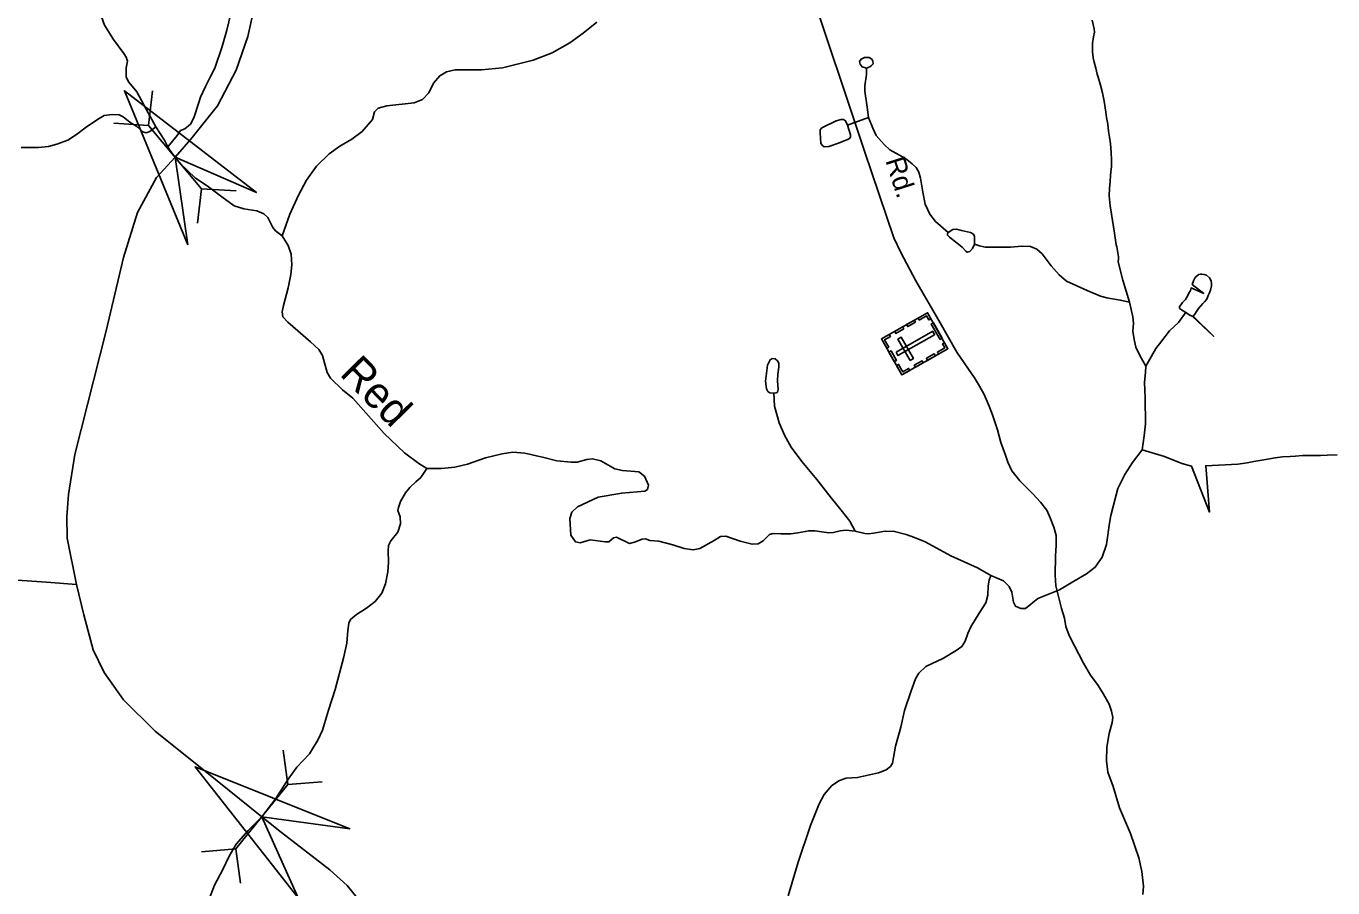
# Model space of a CAD drawing. Extents: x 2126262 to 2293712, y 749403 to 919119.
# Drawn here: x 2254066 to 2260344, y 859625 to 863765 of the extents above; entities that cross this region are included whole.
import ezdxf

# ---------------------------------------------------------------- set-up
doc = ezdxf.new("R2010")
doc.units = 0
for name, color, linetype in [('Exist Cultural Cemetery CELL', 7, 'Continuous'), ('Exist Hydrographic Creek Single Shore', 7, 'Continuous'), ('Exist Hydrographic Creek Single Shore Label', 7, 'Continuous'), ('Exist Hydrographic Misc Water Feature', 7, 'Continuous'), ('Exist Hydrographic Pond Under 1500 Sq Ft', 7, 'Continuous'), ('Exist Road Non-System Type 51', 7, 'Continuous'), ('Exist Road Secondary Structure Pipe Attributed CELL', 7, 'Continuous'), ('Exist Road Secondary Structure Pipe CELL', 7, 'Continuous'), ('Exist Road Secondary Type 51 Attributed', 7, 'Continuous'), ('Exist Road Secondary Type 51 Label', 7, 'Continuous')]:
    doc.layers.add(name, color=color, linetype=linetype)

msp = doc.modelspace()

# ---------------------------------------------------------------- linework, layer by layer
at = {"layer": 'Exist Cultural Cemetery CELL'}
for points in [[(2258273.4, 862089.2), (2258175, 862262.2), (2258396.3, 862388.2), (2258494.7, 862215.1)], [(2258339.1, 862342.5), (2258301.4, 862321.1), (2258295.8, 862331), (2258333.5, 862352.4)], [(2258412.7, 862359.4), (2258402.7, 862353.7), (2258391.8, 862372.8), (2258356.7, 862352.8), (2258351.2, 862362.5), (2258396.3, 862388.2)], [(2258456.3, 862259.4), (2258414.4, 862333.2), (2258424.3, 862338.8), (2258466.3, 862265)], [(2258212.6, 862283.8), (2258218.2, 862273.9), (2258190.3, 862258), (2258210.3, 862222.7), (2258200.6, 862217.2), (2258175, 862262.3)], [(2258281.8, 862310), (2258244.1, 862288.5), (2258238.5, 862298.4), (2258276.1, 862319.9)], [(2258245, 862198.5), (2258254.2, 862182.2), (2258430.5, 862282.5), (2258421.2, 862298.7)], [(2258312.4, 862158.3), (2258328.6, 862167.6), (2258270.4, 862269.9), (2258254.2, 862260.7)], [(2258478.3, 862243.9), (2258468.4, 862238.2), (2258479.2, 862219.1), (2258444.1, 862199.1), (2258449.6, 862189.4), (2258494.7, 862215.1)], [(2258236.8, 862153.6), (2258211.2, 862198.6), (2258221.1, 862204.3), (2258246.7, 862159.2)], [(2258375.5, 862147.3), (2258337.9, 862125.9), (2258332.3, 862135.8), (2258369.9, 862157.2)], [(2258434, 862180.5), (2258396.3, 862159.1), (2258390.7, 862169), (2258428.3, 862190.4)], [(2258311.1, 862110.6), (2258305.5, 862120.5), (2258277.5, 862104.6), (2258257.4, 862139.8), (2258247.8, 862134.3), (2258273.4, 862089.2)]]:
    msp.add_lwpolyline(points, close=True, dxfattribs=at)
at = {"layer": 'Exist Hydrographic Creek Single Shore'}
for points in [[(2254689.9, 863281.4), (2254642.8, 863365.9), (2254597.2, 863449.5), (2254559.2, 863496.2), (2254547.2, 863519), (2254547.2, 863564.7), (2254552.7, 863595.6), (2254547.2, 863615.2), (2254535.3, 863632.5), (2254485.4, 863699.9), (2254443, 863769.4), (2254413.7, 863848.7), (2254402.9, 863887.8), (2254387.7, 863916), (2254372.5, 863938.8), (2254332.7, 863976.1), (2254229.6, 864057.6), (2254194.9, 864093.4), (2254174.2, 864128.2), (2254149.3, 864205.3), (2254141.7, 864296.5), (2254141.7, 864362.8), (2254136.2, 864405.1), (2254113.3, 864456.9)], [(2254747.3, 863185.1), (2254730.1, 863217.3), (2254689.9, 863281.4)], [(2255295.6, 862758.1), (2255264.8, 862781.4), (2255250.7, 862797.7), (2255227.9, 862845.5), (2255208.4, 862862.9), (2255173.6, 862878.1), (2255111.7, 862886.8), (2255066.1, 862902), (2255006.4, 862945.4), (2254935.2, 862998.2), (2254880.3, 863035), (2254804.4, 863106.8), (2254781.3, 863135.9), (2254756.1, 863168.7), (2254747.3, 863185.1)], [(2255991.3, 861640.3), (2255952.7, 861663.9), (2255884.3, 861715), (2255786.6, 861808.4), (2255636.2, 861977.3), (2255586.2, 862017.5), (2255527.6, 862074), (2255512.4, 862101.1), (2255489.6, 862182.6), (2255472.3, 862211.9), (2255432.1, 862248.9), (2255323.5, 862342.7), (2255299.7, 862367.7), (2255295.3, 862391.6), (2255301.8, 862423.1), (2255324.6, 862507.8), (2255337.7, 862570.8), (2255343.1, 862617.5), (2255340.1, 862669), (2255324.9, 862710.3), (2255295.6, 862758.1)], [(2258049.2, 861338.9), (2258006.3, 861343.2), (2257976.9, 861341), (2257944.4, 861332.4), (2257921.6, 861331.3), (2257854.3, 861341), (2257826.1, 861341), (2257773.9, 861330.2), (2257740.3, 861325.8), (2257691.4, 861325.8), (2257655.3, 861328), (2257636.8, 861322.6), (2257606.4, 861292.2), (2257582.6, 861278), (2257553.3, 861275.9), (2257495.7, 861290), (2257427.3, 861315), (2257402.4, 861312.8), (2257370.9, 861293.3), (2257302.5, 861255.2), (2257269.9, 861248.7), (2257226.5, 861255.2), (2257173.3, 861273.7), (2257104.9, 861290), (2257062, 861294.3), (2257041.4, 861301.9), (2257025.1, 861300.9), (2256989.3, 861285.6), (2256964.3, 861280.2), (2256902.5, 861310.6), (2256888.3, 861307.4), (2256865.5, 861287.8), (2256847.1, 861286.7), (2256776.5, 861296.5), (2256727.7, 861282.4), (2256704.9, 861287.8), (2256683.2, 861319.3), (2256677.7, 861399.7), (2256687.5, 861430.1), (2256714.7, 861455.6), (2256814.5, 861501.3), (2256927.4, 861521.9), (2257038.2, 861530.6), (2257051.2, 861539.3), (2257055.5, 861559.9), (2257037.1, 861602.3), (2257008.8, 861622.9), (2256930.7, 861629.4), (2256893.8, 861638.1), (2256827.6, 861676.1), (2256786.3, 861685.9), (2256759.2, 861682.6), (2256713.6, 861670.7), (2256684.3, 861669.6), (2256614.8, 861677.2), (2256553.7, 861692.4), (2256461.4, 861714.1), (2256403.9, 861717.4), (2256352.8, 861710.9), (2256273.6, 861690.3), (2256186.7, 861659.8), (2256124.9, 861645.7), (2256060.8, 861639.2), (2255991.3, 861640.3)], [(2259427.8, 861729.8), (2259381.6, 861667.8), (2259344.7, 861611.3), (2259311, 861544), (2259277.4, 861414.7), (2259270.9, 861376.3), (2259255.7, 861274.2), (2259236.1, 861214.4), (2259201.4, 861165.5), (2259160.1, 861134.1), (2259094.6, 861094.9), (2259030.5, 861056.9), (2258926.3, 861015.7), (2258866.6, 860967.9), (2258843.8, 860966.8), (2258818.8, 860978.7), (2258810.1, 860997.2), (2258801.5, 861046.1), (2258788.4, 861072.1), (2258761.3, 861099.3), (2258700.5, 861125.4)], [(2259427.8, 861729.8), (2259534.2, 861697.2), (2259617.8, 861663.6), (2259664.5, 861650.5), (2259751.3, 861430), (2259732.9, 861652.7), (2259886.3, 861661.1), (2259932.3, 861667.3), (2259963.3, 861672.6), (2260012, 861682.1), (2260066.3, 861690.8), (2260102.1, 861695), (2260137.9, 861697.5), (2260163.9, 861699.6), (2260197.7, 861702.2), (2260231.9, 861702.1), (2260257.8, 861702.6), (2260284, 861702.7), (2260315.8, 861703), (2260364.1, 861705.3)], [(2255991.3, 861640.3), (2255961.8, 861597), (2255939, 861576.4), (2255908.6, 861548.2), (2255888, 861522.1), (2255865.2, 861481.9), (2255854.3, 861452.6), (2255852.1, 861438.5), (2255863, 861407), (2255864.1, 861374.4), (2255851.1, 861333.1), (2255818.5, 861291.8), (2255807.6, 861270.1), (2255805.9, 861243.6), (2255807, 861189.3), (2255803.7, 861143.7), (2255791.8, 861086.1), (2255774.4, 861041.6), (2255742.9, 861001.4), (2255700.6, 860968.8), (2255652.8, 860938.4), (2255624.6, 860915), (2255615.9, 860896.6), (2255611.6, 860860.7), (2255606.1, 860801), (2255590.9, 860729.3), (2255550.8, 860578.3), (2255519.3, 860479), (2255490, 860382.4), (2255468.3, 860337.8), (2255427, 860269.4), (2255367.3, 860205.3), (2255324.4, 860147.3), (2255265.4, 860054.5), (2255198.2, 859966.9), (2255132.5, 859900.2), (2255074.8, 859835.6), (2255041.1, 859778), (2255011.8, 859713.9), (2254971.6, 859637.5), (2254946.7, 859575.6)], [(2258700.5, 861125.4), (2258637.2, 861162.3), (2258509.1, 861220.9), (2258384.3, 861287.2), (2258333.2, 861308.9), (2258294.2, 861323), (2258237.7, 861337.1), (2258193.6, 861338.9), (2258136.1, 861329.1), (2258112.2, 861325.8), (2258094.8, 861328), (2258049.2, 861338.9)]]:
    msp.add_lwpolyline(points, dxfattribs=at)
at = {"layer": 'Exist Hydrographic Misc Water Feature'}
msp.add_line((2258113.2, 863325.4), (2258011.6, 863288.5), dxfattribs=at)
for points in [[(2255049.2, 863825.3), (2255029.7, 863745.6), (2255008, 863666.3), (2254973.2, 863563.1), (2254952.6, 863521.9), (2254927.6, 863475.1), (2254903.7, 863424.1), (2254896.4, 863398.5), (2254871.4, 863323.5), (2254855.1, 863293.1), (2254828, 863271.4), (2254808.4, 863262.7), (2254792.1, 863239.9), (2254747.3, 863185.1)], [(2255295.6, 862758.1), (2255332.5, 862861.2), (2255374.9, 862952.5), (2255412.9, 863025.3), (2255460.6, 863092.1), (2255521.4, 863151.8), (2255572.5, 863188.7), (2255631.1, 863222.4), (2255679.9, 863258.2), (2255729.4, 863315.4), (2255740.3, 863353.4), (2255757.6, 863370.8), (2255798.9, 863381.6), (2255930.3, 863395.7), (2255970.4, 863412), (2256000.8, 863444.6), (2256022.5, 863491.3), (2256053.4, 863526.1), (2256084.8, 863545.6), (2256127.2, 863555.4), (2256254.2, 863554.3), (2256354.1, 863564.1), (2256501.7, 863601), (2256592.9, 863635.8), (2256678.2, 863684), (2256742.2, 863730.7), (2256808.5, 863782.9)], [(2259187.3, 863792.9), (2259197.3, 863751.7), (2259197.9, 863735.3), (2259194.2, 863713.1), (2259188.2, 863681.4), (2259188.7, 863641), (2259192.7, 863613), (2259197.2, 863591), (2259204.1, 863562), (2259211.7, 863533.3), (2259216, 863519.1), (2259228, 863481.1), (2259237.1, 863444.8), (2259244.8, 863403.7), (2259253.5, 863351), (2259255.6, 863325.7), (2259261.9, 863293.4), (2259266.1, 863259.9), (2259270.4, 863231.9), (2259274.7, 863199.7), (2259279.1, 863157.9), (2259280.9, 863122.5), (2259279.6, 863089.7), (2259276.1, 863048.1), (2259273.2, 863016), (2259270.6, 862985.9), (2259268.8, 862949.9), (2259273.4, 862901.2), (2259279.8, 862861.7), (2259294.9, 862769.6), (2259303, 862713.6), (2259305, 862703.8), (2259313.6, 862656), (2259313.7, 862646.2), (2259311.8, 862632.4), (2259334.5, 862544.1), (2259366, 862438.1)], [(2258113.2, 863325.4), (2258106.1, 863375.4), (2258095.2, 863452.5), (2258095.2, 863478.6), (2258102.8, 863532.9), (2258103.9, 863563.3)], [(2254689.9, 863281.4), (2254660.6, 863258.1), (2254643.2, 863251.6), (2254626.9, 863257), (2254598.7, 863282), (2254564, 863302.7), (2254532.5, 863328.7), (2254512.9, 863338.5), (2254479.3, 863340.7), (2254441.3, 863335.2), (2254408.7, 863316.8), (2254354.4, 863279.9), (2254307.8, 863244), (2254266.5, 863216.9), (2254214.1, 863197.3), (2254172.8, 863186.4), (2254126.1, 863181), (2254042.5, 863182.1)], [(2258494.9, 862773.3), (2258434.6, 862826.2), (2258407.4, 862861), (2258384.6, 862909.8), (2258373.8, 862966.3), (2258362.9, 863034.7), (2258355.3, 863063.6), (2258342.3, 863085.4), (2258322.7, 863103.8), (2258290.2, 863128.8), (2258215.3, 863171.2), (2258188.1, 863196.2), (2258150.1, 863239.6), (2258133.9, 863274.4), (2258113.2, 863325.4)], [(2259366, 862438.1), (2259322.5, 862449), (2259258.5, 862459.8), (2259227, 862467.4), (2259163, 862494.6), (2259064.2, 862540.2), (2259029, 862570.6), (2258991, 862613), (2258947.6, 862670.6), (2258921.5, 862693.4), (2258891.1, 862705.3), (2258848.8, 862707.5), (2258794.5, 862703.1), (2258727.2, 862702.1), (2258672.9, 862703.1), (2258645.8, 862709.7), (2258621.9, 862717.3)], [(2259445.2, 862131.1), (2259417, 862182.9), (2259396.4, 862223.1), (2259388.8, 862260), (2259383.3, 862299.1), (2259385.5, 862338.2), (2259382.3, 862367.5), (2259366, 862438.1)], [(2259445.2, 862131.1), (2259470.2, 862176.3), (2259493, 862215.4), (2259521.2, 862253.5), (2259559.2, 862300.2), (2259601.5, 862340.4), (2259638.4, 862392.5)], [(2259427.8, 861729.8), (2259436.5, 861797.2), (2259443, 861853.6), (2259442, 861977.9), (2259438.7, 862053.9), (2259443, 862100.6), (2259445.2, 862131.1)], [(2258049.2, 861338.9), (2258023.2, 861386.7), (2257988.5, 861432.3), (2257933.1, 861498.5), (2257864.7, 861587.6), (2257792, 861673.8), (2257741, 861742.3), (2257709.5, 861799.8), (2257683.4, 861859.6), (2257661.7, 861938.9), (2257657.4, 862001.9)], [(2258700.5, 861125.4), (2258691.8, 861103.6), (2258687.5, 861075.4), (2258686.4, 861030.9), (2258676.6, 860995), (2258645.1, 860944), (2258605, 860879.9), (2258589.8, 860847.3), (2258577.8, 860809.9), (2258561.6, 860785), (2258534.4, 860765.4), (2258473.6, 860728.5), (2258389, 860688.3), (2258355.3, 860656.8), (2258337.9, 860629.6), (2258317.3, 860571), (2258285.8, 860477.6), (2258267.9, 860397.8), (2258242.9, 860306.6), (2258227.7, 860224.1), (2258218, 860208.8), (2258197.3, 860191.5), (2258160.4, 860177.3), (2258102.9, 860164.3), (2258059.5, 860155.6), (2258006.3, 860152.4), (2257973.7, 860141.5), (2257936.8, 860116.5), (2257899.9, 860073.1), (2257876, 860029.6), (2257834.2, 859924), (2257775.6, 859749.2), (2257726.8, 859587.3)]]:
    msp.add_lwpolyline(points, dxfattribs=at)
for points in [[(2258103.9, 863563.3), (2258082.2, 863569.4), (2258072.4, 863581.3), (2258070.2, 863594.3), (2258077.8, 863606.3), (2258094.1, 863613.9), (2258115.8, 863613.9), (2258128.9, 863606.3), (2258134.3, 863596.5), (2258135.4, 863583.5), (2258127.8, 863574.8), (2258119.1, 863569.4)], [(2258011.6, 863288.5), (2258002.9, 863310.2), (2257993.2, 863315.6), (2257981.2, 863315.6), (2257957.3, 863310.2), (2257889, 863276.5), (2257881.4, 863265.7), (2257881.4, 863252.6), (2257884.6, 863201.6), (2257891.1, 863190.7), (2257899.8, 863185.3), (2257922.6, 863186.4), (2257969.3, 863202.7), (2258019.2, 863223.3), (2258026.8, 863232), (2258025.7, 863242.9)], [(2257657.4, 862001.9), (2257638.3, 862003.6), (2257628.5, 862010.1), (2257622, 862022.1), (2257618.7, 862059), (2257627.4, 862136.1), (2257640.4, 862162.2), (2257650.2, 862168.7), (2257664.3, 862166.5), (2257675.2, 862156.8), (2257681.7, 862145.9), (2257682.8, 862126.3), (2257677.3, 862092.7), (2257675.2, 862061.2), (2257678.4, 862018.8), (2257675.2, 862006.9), (2257669.7, 862002.5)]]:
    msp.add_lwpolyline(points, close=True, dxfattribs=at)
at = {"layer": 'Exist Hydrographic Pond Under 1500 Sq Ft'}
for points in [[(2258621.9, 862717.3), (2258612.2, 862696.2), (2258599.1, 862682.1), (2258587.2, 862678.8), (2258579.6, 862684.2), (2258562.2, 862702.7), (2258539.4, 862722.3), (2258501.4, 862750.5), (2258491.7, 862760.3), (2258491.7, 862766.8), (2258494.9, 862773.3)], [(2258494.9, 862773.3), (2258517.7, 862788.5), (2258535.1, 862789.6), (2258560, 862783.1), (2258603.5, 862773.3), (2258616.5, 862764.6), (2258621.9, 862754.8), (2258621.9, 862740.7), (2258621.9, 862717.3)], [(2259627, 862395.3), (2259624.1, 862397), (2259612.1, 862404.8), (2259607.6, 862408.8), (2259606.3, 862411.5), (2259606.1, 862416.4), (2259621.6, 862436.4), (2259635, 862451.9), (2259644.5, 862467.1), (2259652.4, 862481.7), (2259658.9, 862494.7), (2259662.8, 862507.1), (2259723.1, 862480.5), (2259667.7, 862524), (2259674.6, 862541.3), (2259680.4, 862553.3), (2259686.5, 862561.3), (2259692.5, 862567.1), (2259699.9, 862571.9), (2259708.1, 862573.4), (2259714, 862573.9), (2259726.1, 862572), (2259736.2, 862567.9), (2259750.4, 862556.1), (2259755.4, 862547.8), (2259758.2, 862540.2), (2259760.6, 862528), (2259760, 862516.5), (2259755, 862496), (2259749.1, 862479.7), (2259745.3, 862469.9), (2259737.4, 862453.7), (2259727.3, 862440.1), (2259719.3, 862432.1), (2259697.8, 862407.9), (2259688.3, 862394), (2259679.8, 862381.1), (2259672.1, 862371.4), (2259770.9, 862275.2), (2259668.1, 862371.5), (2259656.1, 862376.7), (2259639.3, 862386.8), (2259627, 862395.3)]]:
    msp.add_lwpolyline(points, dxfattribs=at)
at = {"layer": 'Exist Road Non-System Type 51'}
msp.add_lwpolyline([(2258536.5, 862197.7), (2258593.4, 862116.4), (2258621.7, 862074.6), (2258646.1, 862034.9), (2258668.5, 861995), (2258692.9, 861939.4), (2258709.2, 861897.4), (2258731.9, 861825.8), (2258748.7, 861763.8), (2258771.2, 861704.2), (2258781.5, 861670.2), (2258801.8, 861628.4), (2258840.2, 861580.8), (2258902.9, 861517.5), (2258939.3, 861477.7), (2258969.5, 861440.1), (2258985.9, 861402.2), (2259002.4, 861358.5), (2259014.7, 861318.6), (2259015.1, 861270.6), (2259011.7, 861218.5), (2259010.3, 861126.6), (2259012.9, 861076.7), (2259023.4, 861030.7), (2259040, 860967), (2259054.3, 860921.1), (2259060.6, 860881.2), (2259077.1, 860837.4), (2259101.7, 860787.5), (2259146.3, 860704), (2259178.9, 860646.4), (2259215.3, 860596.8), (2259241.8, 860555.1), (2259268.2, 860507.3), (2259280.5, 860473.5), (2259286.7, 860443.6), (2259283, 860419.5), (2259269.5, 860367.4), (2259258.1, 860301.2), (2259256.8, 860235.2), (2259263.2, 860181.3), (2259287.8, 860111.6), (2259318.9, 860010), (2259371.9, 859886.5), (2259411, 859769), (2259425.7, 859703.1), (2259434.2, 859633.3), (2259430.6, 859593.2)], dxfattribs=at)
at = {"layer": 'Exist Road Secondary Structure Pipe Attributed CELL'}
for points in [[(2254842.8, 862714), (2254538.6, 863453.9), (2255172, 862965.2), (2254781.3, 863135.9)], [(2255372.7, 859577.8), (2254877.9, 860206.4), (2255620.7, 859909.5), (2255198.2, 859966.9)]]:
    msp.add_lwpolyline(points, close=True, dxfattribs=at)
at = {"layer": 'Exist Road Secondary Structure Pipe CELL'}
for p, q in [((2254673.1, 863453.5), (2254653.9, 863288)), ((2254487.6, 863298.2), (2254653.9, 863288)), ((2254653.9, 863288), (2254908.6, 862983.8)), ((2254889.4, 862818.4), (2254908.6, 862983.8)), ((2255074.9, 862973.7), (2254908.6, 862983.8)), ((2255300.3, 860286.4), (2255322.6, 860121.4)), ((2255488.6, 860134.7), (2255322.6, 860121.4)), ((2255322.6, 860121.4), (2255073.8, 859812.4)), ((2254907.8, 859799), (2255073.8, 859812.4)), ((2255096.1, 859647.3), (2255073.8, 859812.4))]:
    msp.add_line(p, q, dxfattribs=at)
at = {"layer": 'Exist Road Secondary Type 51 Attributed'}
for points in [[(2257443.4, 868357.3), (2257419.9, 867753.1), (2257411.9, 867412.7), (2257400.4, 867072.8), (2257397.6, 866813.2), (2257369.7, 866463.4), (2257345.3, 866103.9), (2257337, 865943.4), (2257329.3, 865779.4), (2257334.9, 865713.8), (2257364.2, 865590.9), (2257411.6, 865434.6), (2257628.6, 864647.9), (2257704.5, 864363.9), (2257818.8, 863989.8), (2258093.6, 863164.8), (2258234.5, 862747.4), (2258267.9, 862677.7), (2258340.5, 862540.9), (2258457.6, 862339.8), (2258536.5, 862197.7)], [(2255181, 863940.2), (2255130.8, 863715.5), (2255075, 863553.6), (2254986.1, 863381.6), (2254857.8, 863222.4), (2254781.3, 863135.9), (2254693.2, 863038.2), (2254600.5, 862868.6), (2254533.6, 862653.6), (2254451.3, 862300.4), (2254300.7, 861707.2), (2254270.1, 861514.5), (2254261.7, 861408.4), (2254263, 861305.1), (2254308.3, 861082.4)], [(2251485, 860981), (2251724.7, 860987.8), (2252144.9, 860992.3), (2252375.3, 861011.5), (2252556.8, 861049.9), (2252803.7, 861076.5), (2252863, 861091.1), (2252946.7, 861128.8), (2253048.5, 861166.5), (2253121.1, 861167.9), (2253476.8, 861135.8), (2253813, 861117.7), (2254163.8, 861093.2), (2254308.3, 861082.4)], [(2254308.3, 861082.4), (2254343.5, 860936.1), (2254388.1, 860768.6), (2254441.2, 860659.7), (2254533.2, 860528.4), (2254686.7, 860377.7), (2254983.8, 860138.9), (2255198.2, 859966.9)], [(2255198.2, 859966.9), (2255293.5, 859890.4), (2255525.1, 859711.7), (2255608.8, 859636.3), (2255677.1, 859551.1), (2255721.8, 859459), (2255746.9, 859344.5), (2255749.7, 859179.7), (2255705, 858939.6), (2255619.9, 858430), (2255522.3, 857935.7), (2255435.8, 857614.6), (2255347.9, 857300.5), (2255163.8, 856716.9), (2255052.2, 856351.1), (2254713.2, 855235.5), (2254626.7, 854950.7), (2254575.1, 854739.9), (2254520, 854465.5)]]:
    msp.add_lwpolyline(points, dxfattribs=at)

# ---------------------------------------------------------------- texts
at = {"layer": 'Exist Hydrographic Creek Single Shore Label'}
msp.add_text('Red', height=150, rotation=314.47203, dxfattribs=at).set_placement((2255567.3, 862091))
at = {"layer": 'Exist Road Secondary Type 51 Label'}
msp.add_text('Rd.', height=95, rotation=287.64716, dxfattribs=at).set_placement((2258193, 863119.4))

doc.saveas('drawing.dxf')
